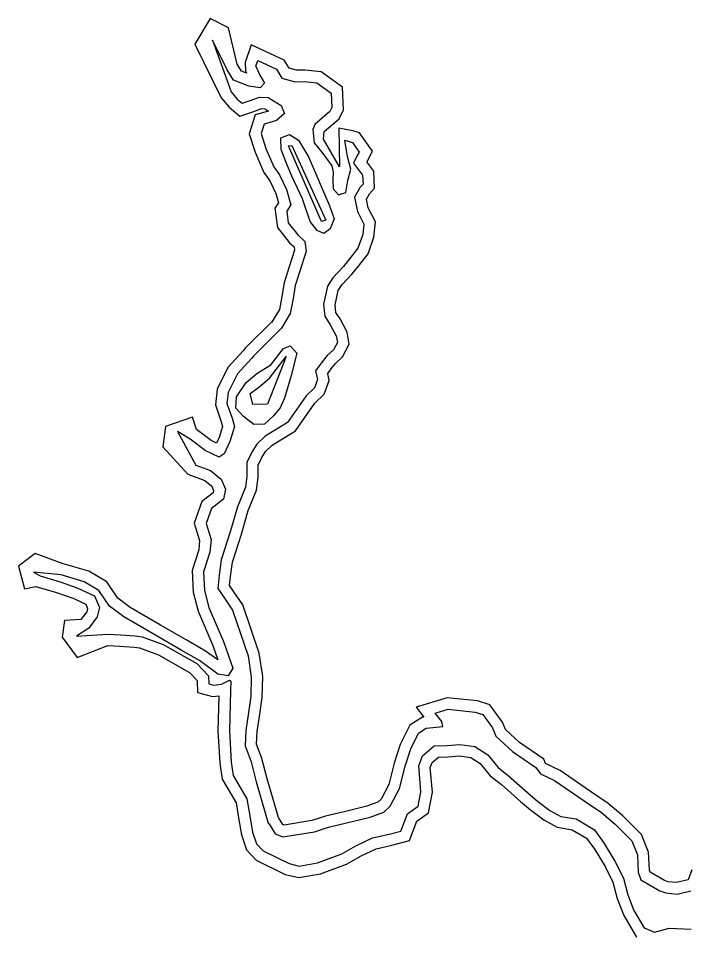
# Model space of a CAD drawing. Extents: x 2160437 to 2172832, y 205694 to 212444.
# Drawn here: x 2165251.5 to 2165428.5, y 210329.8 to 210572.1 of the extents above; entities that cross this region are included whole.
import ezdxf

# ---------------------------------------------------------------- set-up
doc = ezdxf.new("R2010")
doc.units = 0
doc.layers.add('RD_EX_H2O', color=7, linetype='Continuous')
doc.layers.add('RD_EX_VEG_ShrubLine', color=7, linetype='Continuous')

msp = doc.modelspace()

# ---------------------------------------------------------------- linework, layer by layer
at = {"layer": 'RD_EX_H2O'}
for points in [[(2165314.2, 210559.52), (2165315.26, 210557.19), (2165316.45, 210555.01), (2165315.33, 210553.77), (2165312.32, 210554.21), (2165308.35, 210555.79), (2165306.67, 210558.57), (2165302.76, 210566.36), (2165307.71, 210552.72), (2165309.29, 210550.82), (2165310.63, 210549.72), (2165312.68, 210550.43), (2165315.18, 210551.33), (2165317.46, 210551.27), (2165320.86, 210549.14), (2165321.74, 210547.07), (2165319.64, 210545.18), (2165316.4, 210544.22), (2165315.62, 210541.72), (2165316.87, 210537.84), (2165318.98, 210532.95), (2165320.47, 210530.82), (2165322.31, 210527.01), (2165323.47, 210522.93), (2165322.38, 210521.28), (2165322.77, 210518.18), (2165325.31, 210514.98), (2165327.16, 210513.29), (2165327.48, 210510.69), (2165325.82, 210505.41), (2165324.61, 210501.6), (2165324.04, 210498.2), (2165323.26, 210494.23), (2165320.95, 210490.37)], [(2165314.2, 210559.52), (2165314.7, 210561), (2165319.63, 210558.73), (2165321.05, 210556.39), (2165324.6, 210555.42), (2165327.05, 210555.47), (2165330.35, 210555.14), (2165334.11, 210552.4), (2165334.29, 210548.63), (2165333.78, 210547.54), (2165329.79, 210544.16), (2165329.21, 210542.83), (2165329.61, 210539.29), (2165331.89, 210536.45), (2165334.26, 210533.22), (2165334.58, 210531.57), (2165334.51, 210529.51), (2165334.64, 210527.11), (2165336.05, 210525.56), (2165338, 210526.17), (2165338.46, 210529.31), (2165339.24, 210532.35), (2165338.4, 210535.66), (2165337.7, 210539.96), (2165339.7, 210539.34), (2165341.47, 210536.85), (2165340.91, 210535.78), (2165339.95, 210533.96), (2165342.38, 210530.72), (2165342.5, 210528.42), (2165341.74, 210527.59), (2165340.27, 210524.95), (2165341.02, 210521.17), (2165342.72, 210517.84), (2165342.43, 210515.09), (2165341.16, 210511.49), (2165338.92, 210508.65), (2165337.36, 210506.7), (2165334.56, 210503.69), (2165333.14, 210501.44), (2165332.11, 210496.68), (2165332.44, 210493.51), (2165333.86, 210491.29), (2165335.43, 210488.35), (2165335.72, 210486.64), (2165334.67, 210484.67), (2165333.02, 210483.13), (2165331.74, 210481.51), (2165329.98, 210479.11), (2165330.47, 210476.83), (2165329.66, 210474.61), (2165327.48, 210472.52), (2165322.53, 210465.49), (2165319.97, 210463.9), (2165316.67, 210461.92), (2165314.45, 210459.75), (2165313.13, 210457.67), (2165311.86, 210454.94), (2165311.8, 210451.22), (2165311.48, 210448.4), (2165309.36, 210443.22), (2165307.53, 210436.93), (2165305.07, 210429.27), (2165304.54, 210425.19), (2165304.14, 210421.66), (2165305.92, 210419.1), (2165308.04, 210415.97), (2165312.2, 210403.94), (2165313.01, 210398.28), (2165312.89, 210393.21), (2165312.22, 210388.38), (2165311.55, 210384.24), (2165311.38, 210380.13), (2165312.94, 210375.96), (2165314.29, 210370.68), (2165317.49, 210359.79), (2165317.74, 210359.54), (2165319.35, 210356.9), (2165321.36, 210356.16), (2165329.66, 210357.51), (2165333.38, 210358.74), (2165338.18, 210359.82), (2165344.38, 210361.38), (2165347.98, 210362.67), (2165349.69, 210364.24), (2165352.15, 210368.9), (2165353.65, 210374.77), (2165355.13, 210379.39), (2165357.18, 210383.54), (2165359.18, 210384.81), (2165363.54, 210385.25), (2165363.28, 210386.62), (2165361.58, 210388.75), (2165365.02, 210389.81), (2165372.09, 210389.07), (2165374.14, 210388.43), (2165376.67, 210384.94), (2165377.58, 210382.74), (2165381.95, 210378.67), (2165388.09, 210374.48), (2165389.36, 210372.81), (2165393.06, 210371.02), (2165400.85, 210365.68), (2165405.43, 210362.56), (2165409.06, 210359.52), (2165413.42, 210355.1), (2165414.92, 210351.4), (2165415.14, 210346.81), (2165415.85, 210344.76), (2165420.81, 210341.9), (2165422.43, 210341.36), (2165425.44, 210341.05), (2165429, 210341.93)], [(2165320.95, 210490.37), (2165313.58, 210483), (2165313.06, 210482.42), (2165309.35, 210478.31), (2165306.91, 210473.43), (2165306.59, 210470.49), (2165307.94, 210466.62), (2165308.59, 210464.45), (2165307.35, 210460.44), (2165305.87, 210457.23), (2165304.57, 210456.34), (2165300.87, 210458.13), (2165296.87, 210461.13), (2165293.56, 210463.11), (2165298.36, 210454.27), (2165302.24, 210452.82), (2165305.05, 210450.52), (2165306.21, 210447.86), (2165305.64, 210445.23), (2165302.52, 210442.78), (2165301.1, 210438.85), (2165302.4, 210434.62), (2165302.08, 210431.26), (2165300.4, 210426.04), (2165300.67, 210421.19), (2165301.82, 210416.69), (2165305.65, 210407.68), (2165308.1, 210400.64), (2165306.93, 210398.61), (2165304.18, 210399.1), (2165299.32, 210402.67), (2165294.53, 210405.45), (2165287.55, 210409.45), (2165279.35, 210414.19), (2165275.57, 210417.01), (2165272.75, 210421.19), (2165268.9, 210423.47), (2165262.8, 210425.25), (2165255.5, 210426.02), (2165257.29, 210424.99), (2165262.53, 210423.48), (2165267.26, 210421.8), (2165271.58, 210419.77), (2165272.97, 210416.63), (2165272.35, 210414.21), (2165270.13, 210411.24), (2165266.86, 210409.13), (2165275.16, 210409.61), (2165278.47, 210409.43), (2165282.37, 210409.17), (2165284.21, 210408.92), (2165289.73, 210406.92), (2165298.6, 210401.91), (2165301.74, 210398.66), (2165301.78, 210396.52), (2165303, 210396.18), (2165305.18, 210396.42), (2165307.29, 210397.46), (2165307.65, 210397.21), (2165307.52, 210394.75), (2165307.22, 210384.13), (2165307.7, 210375.88), (2165308.23, 210372.35), (2165311.84, 210366.17), (2165312.62, 210361.65), (2165313.36, 210357.37), (2165314.39, 210354.28), (2165316.13, 210352.46), (2165322.99, 210349.09), (2165325.64, 210348.45), (2165330.47, 210349.27), (2165336.87, 210351.68), (2165340.6, 210353.8), (2165344.96, 210355.85), (2165349.38, 210356.83), (2165352.5, 210357.66), (2165354.21, 210362.18), (2165357.09, 210364.23), (2165357.8, 210368.05), (2165357.2, 210374.88), (2165358.2, 210377.55), (2165361.27, 210380.14), (2165364.73, 210380.23), (2165368.03, 210380.53), (2165372, 210380), (2165375.43, 210377.75), (2165378.18, 210374.41), (2165380.94, 210372.26), (2165386.04, 210367.75), (2165388.59, 210365.6), (2165391.84, 210363.14), (2165394.7, 210361.54), (2165398.77, 210360.91), (2165403.57, 210358.03), (2165406.2, 210354.43), (2165409.01, 210349.74), (2165411.29, 210345.23), (2165412.41, 210340.8), (2165414.02, 210336.73), (2165416.73, 210332.09), (2165419.48, 210330.99), (2165423.35, 210332.02), (2165429.16, 210331.75)]]:
    msp.add_lwpolyline(points, dxfattribs=at)
for points in [[(2165328.55, 210518.52), (2165326.51, 210524.52), (2165323.72, 210530.46), (2165322.21, 210534.09), (2165320.91, 210537.49), (2165320.79, 210540.6), (2165323.1, 210541.49), (2165325.45, 210540.03), (2165328.13, 210535.6), (2165330.08, 210531.15), (2165331.78, 210527), (2165333.6, 210522.93), (2165334.9, 210519.24), (2165333.87, 210516.58), (2165332.18, 210515.35), (2165330.37, 210516.19)], [(2165321.54, 210485.01), (2165323.23, 210485.76), (2165325.04, 210483.76), (2165323.45, 210477.55), (2165321.73, 210471.92), (2165320.67, 210469.4), (2165318.86, 210467.21), (2165316.48, 210465.08), (2165313.65, 210464.99), (2165310.91, 210467.04), (2165308.92, 210469.31), (2165309.14, 210472.24), (2165311.62, 210476.02), (2165314.47, 210478.38), (2165318.14, 210480.71)]]:
    msp.add_lwpolyline(points, close=True, dxfattribs=at)
at = {"layer": 'RD_EX_VEG_ShrubLine'}
for points in [[(2165311.47, 210558.27), (2165311.74, 210557.67), (2165310.4, 210558.21), (2165309.3, 210560.02), (2165306.98, 210569.65), (2165302.12, 210572.14), (2165298.09, 210565.3), (2165305.06, 210551.2), (2165307.17, 210548.68), (2165310.02, 210546.33), (2165313.68, 210547.6), (2165315.67, 210548.31), (2165316.56, 210548.29), (2165317.53, 210547.68), (2165314.01, 210546.64), (2165312.47, 210541.71), (2165314.06, 210536.79), (2165316.35, 210531.48), (2165317.87, 210529.3), (2165319.5, 210525.94), (2165320.21, 210523.44), (2165319.26, 210522.01), (2165319.9, 210516.97), (2165323.11, 210512.93), (2165324.32, 210511.82), (2165324.42, 210510.97), (2165322.96, 210506.31), (2165321.69, 210502.31), (2165321.08, 210498.74), (2165320.42, 210495.32), (2165318.38, 210491.91)], [(2165429.34, 210347.43), (2165428.29, 210344.84), (2165425.23, 210344.09), (2165423.07, 210344.31), (2165422.04, 210344.65), (2165418.32, 210346.8), (2165418.12, 210347.39), (2165417.9, 210352.06), (2165415.97, 210356.78), (2165411.09, 210361.73), (2165407.25, 210364.96), (2165402.54, 210368.15), (2165394.57, 210373.62), (2165390.67, 210375.51), (2165390.19, 210376.68), (2165383.83, 210381.02), (2165380.11, 210384.49), (2165379.31, 210386.41), (2165375.99, 210390.99), (2165372.7, 210392.02), (2165364.72, 210392.85), (2165356.5, 210390.33), (2165358.54, 210387.76), (2165358.17, 210387.73), (2165354.86, 210385.63), (2165352.34, 210380.52), (2165350.76, 210375.6), (2165349.33, 210369.99), (2165347.28, 210366.1), (2165346.4, 210365.29), (2165343.51, 210364.26), (2165337.48, 210362.74), (2165332.58, 210361.64), (2165328.95, 210360.44), (2165321.66, 210359.25), (2165321.37, 210359.36), (2165320.18, 210361.29), (2165317.18, 210371.48), (2165315.81, 210376.86), (2165314.4, 210380.61), (2165314.54, 210383.94), (2165315.19, 210387.93), (2165315.89, 210392.96), (2165316.02, 210398.46), (2165315.13, 210404.65), (2165310.74, 210417.33), (2165308.39, 210420.8), (2165307.25, 210422.44), (2165307.52, 210424.83), (2165308.01, 210428.62), (2165310.4, 210436.05), (2165312.2, 210442.23), (2165314.41, 210447.64), (2165314.8, 210451.02), (2165314.85, 210454.25), (2165315.77, 210456.23), (2165316.8, 210457.85), (2165318.51, 210459.52), (2165321.53, 210461.33), (2165324.64, 210463.26), (2165329.77, 210470.55), (2165332.25, 210472.93), (2165333.58, 210476.61), (2165333.2, 210478.42), (2165334.12, 210479.69), (2165335.23, 210481.09), (2165337.08, 210482.83), (2165338.85, 210486.12), (2165338.31, 210489.33), (2165336.45, 210492.81), (2165335.35, 210494.53), (2165335.15, 210496.52), (2165335.96, 210500.29), (2165336.95, 210501.85), (2165339.64, 210504.74), (2165341.27, 210506.78), (2165343.83, 210510.02), (2165345.38, 210514.43), (2165345.8, 210518.41), (2165343.88, 210522.16), (2165343.43, 210524.45), (2165344.2, 210525.83), (2165345.56, 210527.33), (2165345.33, 210531.79), (2165343.49, 210534.24), (2165343.57, 210534.38), (2165344.99, 210537.08), (2165341.56, 210541.91), (2165339.77, 210542.46), (2165336.15, 210543.12), (2165336.28, 210532.95), (2165332.08, 210540.29), (2165332.26, 210542.31), (2165336.22, 210545.67), (2165337.33, 210548.03), (2165337.04, 210553.98), (2165331.46, 210558.05), (2165327.17, 210558.47), (2165324.97, 210558.43), (2165322.99, 210558.97), (2165321.72, 210561.07), (2165312.94, 210565.12), (2165311.36, 210560.49), (2165311.47, 210558.27)], [(2165318.83, 210492.49), (2165311.41, 210485.07), (2165310.83, 210484.44), (2165306.84, 210480.02), (2165303.98, 210474.29), (2165303.54, 210470.14), (2165305.08, 210465.7), (2165305.45, 210464.46), (2165304.54, 210461.52), (2165303.85, 210460.02), (2165302.44, 210460.71), (2165298.55, 210463.63), (2165297.46, 210466.92), (2165290.38, 210464.42), (2165289.68, 210459.1), (2165296.25, 210451.86), (2165300.72, 210450.19), (2165302.59, 210448.66), (2165303.07, 210447.55), (2165302.94, 210446.92), (2165299.98, 210444.61), (2165297.94, 210438.93), (2165299.36, 210434.31), (2165299.13, 210431.87), (2165297.37, 210426.43), (2165297.69, 210420.73), (2165298.97, 210415.73), (2165302.85, 210406.6), (2165304.15, 210402.85), (2165300.96, 210405.18), (2165296.03, 210408.05), (2165289.05, 210412.04), (2165281, 210416.7), (2165277.77, 210419.11), (2165274.86, 210423.43), (2165270.11, 210426.24), (2165263.38, 210428.2), (2165255.98, 210430.94), (2165251.52, 210427.61), (2165253.15, 210421.58), (2165256.11, 210422.21), (2165261.61, 210420.62), (2165266.12, 210419.02), (2165269.29, 210417.53), (2165269.81, 210416.37), (2165269.59, 210415.53), (2165268.05, 210413.47), (2165263.71, 210413.25), (2165263.1, 210408.88), (2165267.01, 210403.49), (2165275.17, 210406.6), (2165278.29, 210406.43), (2165282.07, 210406.18), (2165283.49, 210405.99), (2165288.47, 210404.19), (2165296.74, 210399.51), (2165298.76, 210397.43), (2165298.82, 210394.21), (2165302.76, 210393.14), (2165304.48, 210393.32), (2165304.21, 210384.08), (2165304.71, 210375.57), (2165305.35, 210371.34), (2165308.98, 210365.12), (2165309.67, 210361.14), (2165310.44, 210356.64), (2165311.75, 210352.69), (2165314.33, 210350), (2165321.96, 210346.25), (2165325.54, 210345.39), (2165331.26, 210346.36), (2165338.15, 210348.95), (2165341.98, 210351.14), (2165345.93, 210353), (2165350.09, 210353.92), (2165354.76, 210355.16), (2165356.69, 210360.26), (2165359.82, 210362.48), (2165360.82, 210367.9), (2165360.25, 210374.46), (2165360.74, 210375.76), (2165362.4, 210377.17), (2165364.9, 210377.23), (2165367.97, 210377.51), (2165370.92, 210377.11), (2165373.41, 210375.49), (2165376.07, 210372.25), (2165379.02, 210369.95), (2165384.08, 210365.48), (2165386.72, 210363.25), (2165390.2, 210360.62), (2165393.71, 210358.66), (2165397.73, 210358.03), (2165401.51, 210355.76), (2165403.7, 210352.77), (2165406.38, 210348.29), (2165408.46, 210344.17), (2165409.55, 210339.88), (2165411.32, 210335.42), (2165414.65, 210329.69)]]:
    msp.add_lwpolyline(points, dxfattribs=at)
for points in [[(2165331.54, 210518.54), (2165322.82, 210538.49), (2165323.69, 210538.6), (2165332.68, 210518.87)], [(2165313.42, 210470.21), (2165312.74, 210473.16), (2165314.91, 210474.69), (2165317.85, 210477.2), (2165322.19, 210482.9), (2165317.28, 210470.32)]]:
    msp.add_lwpolyline(points, close=True, dxfattribs=at)

doc.saveas('drawing.dxf')
